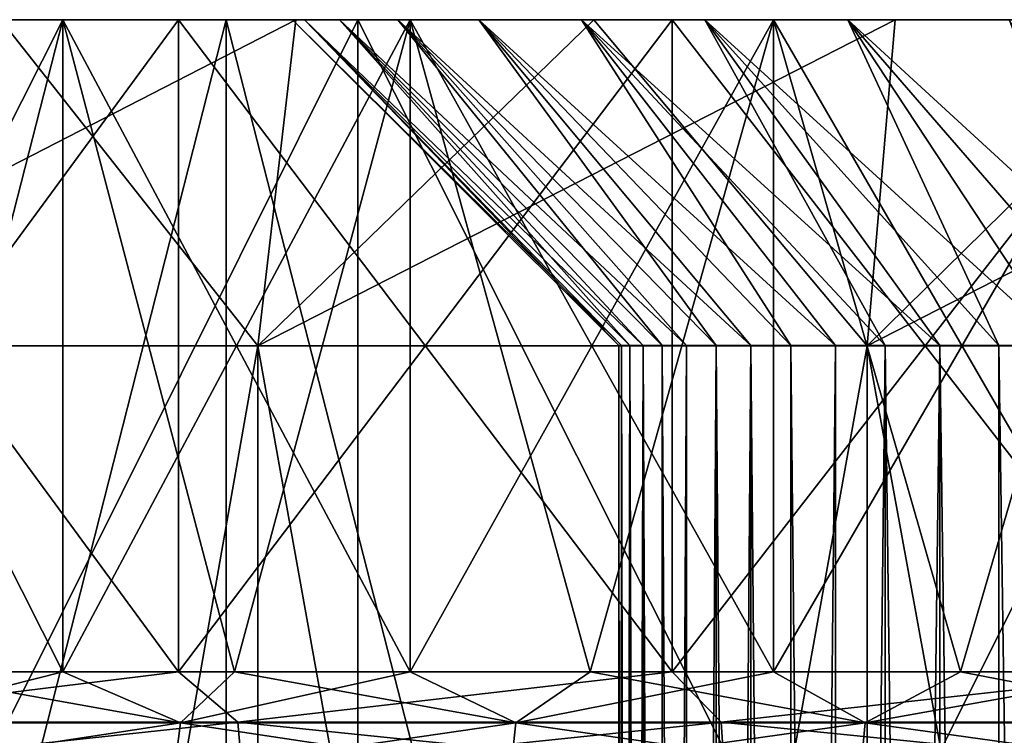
# Model space of a CAD drawing. Header units: metres. Extents: x -30 to 30, y -76 to 64.
# Tile 468 of 541: x -4.17 to -2.66, y 63.4 to 64.5. Entities that reach past the tile are written whole.
import ezdxf

# ---------------------------------------------------------------- set-up
doc = ezdxf.new("R2010")
doc.units = ezdxf.units.M
doc.layers.add('solid_508511', color=7, linetype='CONTINUOUS')

msp = doc.modelspace()

# ---------------------------------------------------------------- linework, layer by layer
at = {"layer": 'solid_508511'}
for points in [[(-0.732072, 64.5, -27.490252), (-11.301833, 64.5, -27.789719), (-12.717457, 64.5, -27.171053)], [(-3.649901, 64.5, -27.25671), (-12.717457, 64.5, -27.171053), (-5.09545, 64.5, -27.023811)], [(-2.194193, 64.5, -27.412323), (-12.717457, 64.5, -27.171053), (-3.649901, 64.5, -27.25671)], [(-0.732072, 64.5, -27.490252), (-12.717457, 64.5, -27.171053), (-2.194193, 64.5, -27.412323)], [(-3.649901, 64.5, 27.25671), (-12.717457, 64.5, 27.171053), (-11.301833, 64.5, 27.789719)], [(-5.09545, 64.5, 27.023811), (-12.717457, 64.5, 27.171053), (-3.649901, 64.5, 27.25671)], [(-11.301833, 64.5, -27.789719), (11.301833, 64.5, -27.789719), (9.856193, 64.5, -28.334702)], [(-0.732072, 64.5, -27.490252), (11.301833, 64.5, -27.789719), (-11.301833, 64.5, -27.789719)], [(-11.301833, 64.5, -27.789719), (9.856193, 64.5, -28.334702), (-9.856193, 64.5, -28.334702)], [(11.301833, 64.5, 27.789719), (-11.301833, 64.5, 27.789719), (-9.856193, 64.5, 28.334702)], [(0.732072, 64.5, 27.490252), (-11.301833, 64.5, 27.789719), (11.301833, 64.5, 27.789719)], [(-0.732072, 64.5, 27.490252), (-11.301833, 64.5, 27.789719), (0.732072, 64.5, 27.490252)], [(-2.194193, 64.5, 27.412323), (-11.301833, 64.5, 27.789719), (-0.732072, 64.5, 27.490252)], [(-3.649901, 64.5, 27.25671), (-11.301833, 64.5, 27.789719), (-2.194193, 64.5, 27.412323)], [(-9.856193, 64.5, -28.334702), (9.856193, 64.5, -28.334702), (8.384591, 64.5, -28.804489)], [(-9.856193, 64.5, -28.334702), (8.384591, 64.5, -28.804489), (-8.384591, 64.5, -28.804489)], [(9.856193, 64.5, 28.334702), (-9.856193, 64.5, 28.334702), (-8.384591, 64.5, 28.804489)], [(11.301833, 64.5, 27.789719), (-9.856193, 64.5, 28.334702), (9.856193, 64.5, 28.334702)], [(-8.384591, 64.5, -28.804489), (8.384591, 64.5, -28.804489), (6.890593, 64.5, -29.197941)], [(-8.384591, 64.5, -28.804489), (6.890593, 64.5, -29.197941), (-6.890593, 64.5, -29.197941)], [(8.384591, 64.5, 28.804489), (-8.384591, 64.5, 28.804489), (-6.890593, 64.5, 29.197941)], [(9.856193, 64.5, 28.334702), (-8.384591, 64.5, 28.804489), (8.384591, 64.5, 28.804489)], [(-6.890593, 64.5, -29.197941), (6.890593, 64.5, -29.197941), (5.378482, 64.5, -29.513924)], [(-6.890593, 64.5, -29.197941), (5.378482, 64.5, -29.513924), (-5.378482, 64.5, -29.513924)], [(6.890593, 64.5, 29.197941), (-6.890593, 64.5, 29.197941), (-5.378482, 64.5, 29.513924)], [(8.384591, 64.5, 28.804489), (-6.890593, 64.5, 29.197941), (6.890593, 64.5, 29.197941)], [(-5.378482, 64.5, -29.513924), (5.378482, 64.5, -29.513924), (3.851947, 64.5, -29.75168)], [(-5.378482, 64.5, -29.513924), (3.851947, 64.5, -29.75168), (-3.851947, 64.5, -29.75168)], [(-5.378417, 58.5, -29.513939), (-5.378482, 64.5, -29.513924), (-3.851947, 64.5, -29.75168)], [(5.378482, 64.5, 29.513924), (-5.378482, 64.5, 29.513924), (-3.851947, 64.5, 29.75168)], [(-3.851946, 58.5, 29.75168), (-3.851947, 64.5, 29.75168), (-5.378482, 64.5, 29.513924)], [(6.890593, 64.5, 29.197941), (-5.378482, 64.5, 29.513924), (5.378482, 64.5, 29.513924)], [(-5.378417, 58.5, 29.513939), (-3.851946, 58.5, 29.75168), (-5.378482, 64.5, 29.513924)], [(-3.851946, 58.5, -29.75168), (-5.378417, 58.5, -29.513939), (-3.851947, 64.5, -29.75168)], [(-3.649952, 61.599998, -27.256702), (-3.649901, 64.5, -27.25671), (-5.09545, 64.5, -27.023811)], [(-5.09544, 61.599998, -27.023813), (-3.649952, 61.599998, -27.256702), (-5.09545, 64.5, -27.023811)], [(-5.09544, 61.599998, 27.023813), (-5.09545, 64.5, 27.023811), (-3.649901, 64.5, 27.25671)], [(-3.649952, 61.599998, 27.256702), (-5.09544, 61.599998, 27.023813), (-3.649901, 64.5, 27.25671)], [(-3.803249, 64, 12.953197), (-4.19728, 64.5, 12.30377), (-4.717699, 64, 12.648847)], [(-4.717698, 64, -12.648847), (-4.197279, 64.5, -12.303771), (-3.745151, 64.5, -12.448853)], [(-4.717698, 64, -12.648847), (-3.745151, 64.5, -12.448853), (-3.803248, 64, -12.953197)], [(-4.65906, 63.5, -9.409738), (-3.925081, 63.5, -9.738775), (-4.659023, 64.5, -9.409759)], [(-4.65906, 63.5, 9.409738), (-4.659023, 64.5, 9.409759), (-3.925079, 64.5, 9.738774)], [(-3.925081, 63.5, 9.738775), (-4.65906, 63.5, 9.409738), (-3.925079, 64.5, 9.738774)], [(-3.925079, 64.5, 9.738774), (-4.659023, 64.5, 9.409759), (-4.19728, 64.5, 12.30377)], [(-4.659023, 64.5, -9.409759), (-3.925079, 64.5, -9.738774), (-4.643946, 64.5, -12.142231)], [(-3.925081, 63.5, -9.738775), (-3.925079, 64.5, -9.738774), (-4.659023, 64.5, -9.409759)], [(-3.925079, 64.5, -9.738774), (-4.197279, 64.5, -12.303771), (-4.643946, 64.5, -12.142231)], [(-4.102125, 64.5, 6.278739), (-4.102125, 64.5, -6.278739), (-4.60661, 64.5, -5.918545)], [(-4.606595, 63.5, -5.918554), (-4.60661, 64.5, -5.918545), (-4.102125, 64.5, -6.278739)], [(-4.102125, 64.5, 6.278739), (-4.60661, 64.5, -5.918545), (-4.60661, 64.5, 5.918545)], [(-4.102111, 63.5, 6.278749), (-4.102125, 64.5, 6.278739), (-4.60661, 64.5, 5.918545)], [(-4.358076, 63.5, 6.103866), (-4.102111, 63.5, 6.278749), (-4.60661, 64.5, 5.918545)], [(-4.358076, 63.5, -6.103866), (-4.606595, 63.5, -5.918554), (-4.102125, 64.5, -6.278739)], [(-4.102111, 63.5, -6.278749), (-4.358076, 63.5, -6.103866), (-4.102125, 64.5, -6.278739)], [(-3.925079, 64.5, 9.738774), (-4.19728, 64.5, 12.30377), (-3.745152, 64.5, 12.448852)], [(-3.803249, 64, 12.953197), (-3.745152, 64.5, 12.448852), (-4.19728, 64.5, 12.30377)], [(-3.925079, 64.5, -9.738774), (-3.745151, 64.5, -12.448853), (-4.197279, 64.5, -12.303771)], [(-4.102125, 64.5, -6.278739), (-3.749969, 64.5, -0.000002), (-3.731912, 64.5, -0.36757)], [(-3.569603, 64.5, 6.596057), (-3.749969, 64.5, -0.000002), (-4.102125, 64.5, -6.278739)], [(-4.102125, 64.5, -6.278739), (-3.731912, 64.5, -0.36757), (-3.6779, 64.5, -0.731646)], [(-4.102125, 64.5, -6.278739), (-3.6779, 64.5, -0.731646), (-3.588498, 64.5, -1.088552)], [(-4.102125, 64.5, -6.278739), (-3.588498, 64.5, -1.088552), (-3.569603, 64.5, -6.596057)], [(-4.102111, 63.5, -6.278749), (-4.102125, 64.5, -6.278739), (-3.569603, 64.5, -6.596057)], [(-3.569603, 64.5, 6.596057), (-4.102125, 64.5, -6.278739), (-4.102125, 64.5, 6.278739)], [(-3.569605, 63.5, 6.596054), (-3.569603, 64.5, 6.596057), (-4.102125, 64.5, 6.278739)], [(-3.839137, 63.5, 6.442905), (-3.569605, 63.5, 6.596054), (-4.102125, 64.5, 6.278739)], [(-4.102111, 63.5, 6.278749), (-3.839137, 63.5, 6.442905), (-4.102125, 64.5, 6.278739)], [(-3.839137, 63.5, -6.442905), (-4.102111, 63.5, -6.278749), (-3.569603, 64.5, -6.596057)], [(-3.925081, 63.5, -9.738775), (-3.168067, 63.5, -10.010662), (-3.925079, 64.5, -9.738774)], [(-3.925081, 63.5, 9.738775), (-3.925079, 64.5, 9.738774), (-3.168017, 64.5, 10.010679)], [(-3.168067, 63.5, 10.010662), (-3.925081, 63.5, 9.738775), (-3.168017, 64.5, 10.010679)], [(-3.925079, 64.5, 9.738774), (-3.745152, 64.5, 12.448852), (-3.288194, 64.5, 12.577274)], [(-3.168017, 64.5, 10.010679), (-3.925079, 64.5, 9.738774), (-3.288194, 64.5, 12.577274)], [(-3.925079, 64.5, -9.738774), (-3.168017, 64.5, -10.010679), (-3.745151, 64.5, -12.448853)], [(-3.168067, 63.5, -10.010662), (-3.168017, 64.5, -10.010679), (-3.925079, 64.5, -9.738774)], [(-3.851947, 64.5, -29.75168), (3.851947, 64.5, -29.75168), (2.315176, 64.5, -29.910528)], [(-3.851947, 64.5, -29.75168), (2.315176, 64.5, -29.910528), (-2.315176, 64.5, -29.910528)], [(-3.851946, 58.5, -29.75168), (-3.851947, 64.5, -29.75168), (-2.315176, 64.5, -29.910528)], [(3.851947, 64.5, 29.75168), (-3.851947, 64.5, 29.75168), (-2.315176, 64.5, 29.910528)], [(-2.315261, 58.5, 29.910526), (-2.315176, 64.5, 29.910528), (-3.851947, 64.5, 29.75168)], [(5.378482, 64.5, 29.513924), (-3.851947, 64.5, 29.75168), (3.851947, 64.5, 29.75168)], [(-3.851946, 58.5, 29.75168), (-2.315261, 58.5, 29.910526), (-3.851947, 64.5, 29.75168)], [(-2.315261, 58.5, -29.910526), (-3.851946, 58.5, -29.75168), (-2.315176, 64.5, -29.910528)], [(-3.569605, 63.5, -6.596054), (-3.839137, 63.5, -6.442905), (-3.569603, 64.5, -6.596057)], [(-3.803249, 64, 12.953197), (-3.288194, 64.5, 12.577274), (-3.745152, 64.5, 12.448852)], [(-2.869565, 64, 13.191497), (-3.288194, 64.5, 12.577274), (-3.803249, 64, 12.953197)], [(-3.803248, 64, -12.953197), (-3.745151, 64.5, -12.448853), (-3.288193, 64.5, -12.577274)], [(-3.803248, 64, -12.953197), (-3.288193, 64.5, -12.577274), (-2.826529, 64.5, -12.688998)], [(-3.803248, 64, -12.953197), (-2.826529, 64.5, -12.688998), (-2.869564, 64, -13.191498)], [(-3.749969, 64.5, -0.000002), (-3.25, 64.000031, -0.000001), (-3.245825, 64.000031, -0.164678)], [(-3.749969, 64.5, -0.000002), (-3.731913, 64.5, 0.367564), (-3.25, 64.000031, -0.000001)], [(-3.731912, 64.5, -0.36757), (-3.749969, 64.5, -0.000002), (-3.245825, 64.000031, -0.164678)], [(-3.569603, 64.5, 6.596057), (-3.731913, 64.5, 0.367564), (-3.749969, 64.5, -0.000002)], [(-3.168017, 64.5, -10.010679), (-3.288193, 64.5, -12.577274), (-3.745151, 64.5, -12.448853)], [(-3.731913, 64.5, 0.367564), (-3.233324, 64.000031, 0.328806), (-3.245825, 64.000031, 0.164674)], [(-3.731913, 64.5, 0.367564), (-3.677901, 64.5, 0.731641), (-3.233324, 64.000031, 0.328806)], [(-3.731913, 64.5, 0.367564), (-3.245825, 64.000031, 0.164674), (-3.25, 64.000031, -0.000001)], [(-3.569603, 64.5, 6.596057), (-3.677901, 64.5, 0.731641), (-3.731913, 64.5, 0.367564)], [(-3.731912, 64.5, -0.36757), (-3.245825, 64.000031, -0.164678), (-3.233324, 64.000031, -0.328811)], [(-3.731912, 64.5, -0.36757), (-3.233324, 64.000031, -0.328811), (-3.212532, 64.000031, -0.492076)], [(-3.6779, 64.5, -0.731646), (-3.731912, 64.5, -0.36757), (-3.212532, 64.000031, -0.492076)], [(-3.677901, 64.5, 0.731641), (-3.183461, 64.000031, 0.654274), (-3.212532, 64.000031, 0.492073)], [(-3.677901, 64.5, 0.731641), (-3.5885, 64.5, 1.088545), (-3.183461, 64.000031, 0.654274)], [(-3.677901, 64.5, 0.731641), (-3.212532, 64.000031, 0.492073), (-3.233324, 64.000031, 0.328806)], [(-3.569603, 64.5, 6.596057), (-3.5885, 64.5, 1.088545), (-3.677901, 64.5, 0.731641)], [(-3.6779, 64.5, -0.731646), (-3.212532, 64.000031, -0.492076), (-3.183461, 64.000031, -0.654276)], [(-3.6779, 64.5, -0.731646), (-3.183461, 64.000031, -0.654276), (-3.146243, 64.000031, -0.81465)], [(-3.588498, 64.5, -1.088552), (-3.6779, 64.5, -0.731646), (-3.146243, 64.000031, -0.81465)], [(-3.649952, 61.599998, -27.256702), (-2.194118, 61.599998, -27.412331), (-3.649901, 64.5, -27.25671)], [(-3.649952, 61.599998, 27.256702), (-3.649901, 64.5, 27.25671), (-2.194193, 64.5, 27.412323)], [(-2.194118, 61.599998, 27.412331), (-3.649952, 61.599998, 27.256702), (-2.194193, 64.5, 27.412323)], [(-2.194118, 61.599998, -27.412331), (-2.194193, 64.5, -27.412323), (-3.649901, 64.5, -27.25671)], [(-3.5885, 64.5, 1.088545), (-3.100961, 64.000031, 0.972902), (-3.146244, 64.000031, 0.814646)], [(-3.5885, 64.5, 1.088545), (-3.464481, 64.5, 1.435134), (-3.100961, 64.000031, 0.972902)], [(-3.5885, 64.5, 1.088545), (-3.146244, 64.000031, 0.814646), (-3.183461, 64.000031, 0.654274)], [(-3.569603, 64.5, 6.596057), (-3.464481, 64.5, 1.435134), (-3.5885, 64.5, 1.088545)], [(-3.588498, 64.5, -1.088552), (-3.146243, 64.000031, -0.81465), (-3.10096, 64.000031, -0.972906)], [(-3.588498, 64.5, -1.088552), (-3.10096, 64.000031, -0.972906), (-3.047701, 64.000031, -1.128723)], [(-3.464479, 64.5, -1.435139), (-3.588498, 64.5, -1.088552), (-3.047701, 64.000031, -1.128723)], [(-3.569603, 64.5, -6.596057), (-3.588498, 64.5, -1.088552), (-3.464479, 64.5, -1.435139)], [(-3.569605, 63.5, -6.596054), (-3.569603, 64.5, -6.596057), (-3.012689, 64.5, -6.868311)], [(-3.293974, 63.5, -6.737933), (-3.569605, 63.5, -6.596054), (-3.012689, 64.5, -6.868311)], [(-3.569605, 63.5, 6.596054), (-3.293974, 63.5, 6.737933), (-3.569603, 64.5, 6.596057)], [(-3.012689, 64.5, 6.868311), (-3.464481, 64.5, 1.435134), (-3.569603, 64.5, 6.596057)], [(-3.569603, 64.5, -6.596057), (-3.464479, 64.5, -1.435139), (-3.307208, 64.5, -1.767663)], [(-3.569603, 64.5, -6.596057), (-3.307208, 64.5, -1.767663), (-3.117928, 64.5, -2.083448)], [(-3.569603, 64.5, -6.596057), (-3.117928, 64.5, -2.083448), (-3.012689, 64.5, -6.868311)], [(-3.012715, 63.5, 6.8683), (-3.012689, 64.5, 6.868311), (-3.569603, 64.5, 6.596057)], [(-3.293974, 63.5, 6.737933), (-3.012715, 63.5, 6.8683), (-3.569603, 64.5, 6.596057)], [(-3.464481, 64.5, 1.435134), (-2.986584, 64.000031, 1.281723), (-3.047702, 64.000031, 1.128721)], [(-3.464481, 64.5, 1.435134), (-3.30721, 64.5, 1.767658), (-2.986584, 64.000031, 1.281723)], [(-3.464481, 64.5, 1.435134), (-3.047702, 64.000031, 1.128721), (-3.100961, 64.000031, 0.972902)], [(-3.012689, 64.5, 6.868311), (-3.30721, 64.5, 1.767658), (-3.464481, 64.5, 1.435134)], [(-3.464479, 64.5, -1.435139), (-3.047701, 64.000031, -1.128723), (-2.986583, 64.000031, -1.281726)], [(-3.464479, 64.5, -1.435139), (-2.986583, 64.000031, -1.281726), (-2.917847, 64.000031, -1.431317)], [(-3.307208, 64.5, -1.767663), (-3.464479, 64.5, -1.435139), (-2.917847, 64.000031, -1.431317)], [(-3.30721, 64.5, 1.767658), (-2.84166, 64.000031, 1.57717), (-2.917849, 64.000031, 1.431314)], [(-3.30721, 64.5, 1.767658), (-3.117931, 64.5, 2.083444), (-2.84166, 64.000031, 1.57717)], [(-3.30721, 64.5, 1.767658), (-2.917849, 64.000031, 1.431314), (-2.986584, 64.000031, 1.281723)], [(-3.012689, 64.5, 6.868311), (-3.117931, 64.5, 2.083444), (-3.30721, 64.5, 1.767658)], [(-3.307208, 64.5, -1.767663), (-2.917847, 64.000031, -1.431317), (-2.841659, 64.000031, -1.577173)], [(-3.307208, 64.5, -1.767663), (-2.841659, 64.000031, -1.577173), (-2.758078, 64.000031, -1.719158)], [(-3.117928, 64.5, -2.083448), (-3.307208, 64.5, -1.767663), (-2.758078, 64.000031, -1.719158)], [(-3.012715, 63.5, -6.8683), (-3.293974, 63.5, -6.737933), (-3.012689, 64.5, -6.868311)], [(-3.168017, 64.5, 10.010679), (-3.288194, 64.5, 12.577274), (-2.82653, 64.5, 12.688998)], [(-2.869565, 64, 13.191497), (-2.82653, 64.5, 12.688998), (-3.288194, 64.5, 12.577274)], [(-3.168017, 64.5, -10.010679), (-2.826529, 64.5, -12.688998), (-3.288193, 64.5, -12.577274)], [(-3.168067, 63.5, -10.010662), (-2.392463, 63.5, -10.223802), (-3.168017, 64.5, -10.010679)], [(-3.168067, 63.5, 10.010662), (-3.168017, 64.5, 10.010679), (-2.392451, 64.5, 10.223801)], [(-2.392463, 63.5, 10.223802), (-3.168067, 63.5, 10.010662), (-2.392451, 64.5, 10.223801)], [(-2.392451, 64.5, 10.223801), (-3.168017, 64.5, 10.010679), (-2.82653, 64.5, 12.688998)], [(-3.168017, 64.5, -10.010679), (-2.392451, 64.5, -10.223801), (-2.826529, 64.5, -12.688998)], [(-2.392463, 63.5, -10.223802), (-2.392451, 64.5, -10.223801), (-3.168017, 64.5, -10.010679)], [(-3.117931, 64.5, 2.083444), (-2.667452, 64.000031, 1.856664), (-2.75808, 64.000031, 1.719156)], [(-3.117931, 64.5, 2.083444), (-2.898824, 64.5, 2.378882), (-2.667452, 64.000031, 1.856664)], [(-3.117931, 64.5, 2.083444), (-2.75808, 64.000031, 1.719156), (-2.84166, 64.000031, 1.57717)], [(-3.012689, 64.5, 6.868311), (-2.898824, 64.5, 2.378882), (-3.117931, 64.5, 2.083444)], [(-3.117928, 64.5, -2.083448), (-2.758078, 64.000031, -1.719158), (-2.66745, 64.000031, -1.856667)], [(-3.117928, 64.5, -2.083448), (-2.66745, 64.000031, -1.856667), (-2.570009, 64.000031, -1.989361)], [(-2.89882, 64.5, -2.378886), (-3.117928, 64.5, -2.083448), (-2.570009, 64.000031, -1.989361)], [(-3.012689, 64.5, -6.868311), (-3.117928, 64.5, -2.083448), (-2.89882, 64.5, -2.378886)], [(-3.012715, 63.5, -6.8683), (-3.012689, 64.5, -6.868311), (-2.435226, 64.5, -7.093638)], [(-2.726309, 63.5, -6.986933), (-3.012715, 63.5, -6.8683), (-2.435226, 64.5, -7.093638)], [(-3.012715, 63.5, 6.8683), (-2.726309, 63.5, 6.986933), (-3.012689, 64.5, 6.868311)], [(-2.435226, 64.5, 7.093638), (-2.898824, 64.5, 2.378882), (-3.012689, 64.5, 6.868311)], [(-3.012689, 64.5, -6.868311), (-2.89882, 64.5, -2.378886), (-2.651567, 64.5, -2.651685)], [(-3.012689, 64.5, -6.868311), (-2.651567, 64.5, -2.651685), (-2.435226, 64.5, -7.093638)], [(-2.435246, 63.5, 7.093629), (-2.435226, 64.5, 7.093638), (-3.012689, 64.5, 6.868311)], [(-2.726309, 63.5, 6.986933), (-2.435246, 63.5, 7.093629), (-3.012689, 64.5, 6.868311)], [(-2.898824, 64.5, 2.378882), (-2.465993, 64.000031, 2.116926), (-2.570012, 64.000031, 1.989357)], [(-2.898824, 64.5, 2.378882), (-2.651572, 64.5, 2.651681), (-2.465993, 64.000031, 2.116926)], [(-2.898824, 64.5, 2.378882), (-2.570012, 64.000031, 1.989357), (-2.667452, 64.000031, 1.856664)], [(-2.435226, 64.5, 7.093638), (-2.651572, 64.5, 2.651681), (-2.898824, 64.5, 2.378882)], [(-2.89882, 64.5, -2.378886), (-2.570009, 64.000031, -1.989361), (-2.465991, 64.000031, -2.116929)], [(-2.89882, 64.5, -2.378886), (-2.465991, 64.000031, -2.116929), (-2.355534, 64.000031, -2.239187)], [(-2.651567, 64.5, -2.651685), (-2.89882, 64.5, -2.378886), (-2.355534, 64.000031, -2.239187)], [(-2.869565, 64, 13.191497), (-2.361142, 64.5, 12.783778), (-2.82653, 64.5, 12.688998)], [(-1.921128, 64, 13.362607), (-2.361142, 64.5, 12.783778), (-2.869565, 64, 13.191497)], [(-2.869564, 64, -13.191498), (-2.826529, 64.5, -12.688998), (-2.361142, 64.5, -12.783778)], [(-2.869564, 64, -13.191498), (-2.361142, 64.5, -12.783778), (-1.892699, 64.5, -12.861483)], [(-2.869564, 64, -13.191498), (-1.892699, 64.5, -12.861483), (-1.921128, 64, -13.362607)], [(-2.392451, 64.5, 10.223801), (-2.82653, 64.5, 12.688998), (-2.361142, 64.5, 12.783778)], [(-2.392451, 64.5, -10.223801), (-2.361142, 64.5, -12.783778), (-2.826529, 64.5, -12.688998)], [(-2.435246, 63.5, -7.093629), (-2.726309, 63.5, -6.986933), (-2.435226, 64.5, -7.093638)], [(-3.803248, 58.799999, 12.953197), (-3.803249, 64, 12.953197), (-4.717699, 64, 12.648847)], [(-4.717698, 58.799999, 12.648847), (-3.803248, 58.799999, 12.953197), (-4.717699, 64, 12.648847)], [(-4.717698, 58.799999, -12.648847), (-4.717698, 64, -12.648847), (-3.803248, 64, -12.953197)], [(-3.803248, 58.799999, -12.953197), (-4.717698, 58.799999, -12.648847), (-3.803248, 64, -12.953197)], [(-2.869564, 58.799999, 13.191498), (-2.869565, 64, 13.191497), (-3.803249, 64, 12.953197)], [(-3.803248, 58.799999, 12.953197), (-2.869564, 58.799999, 13.191498), (-3.803249, 64, 12.953197)], [(-3.803248, 58.799999, -12.953197), (-3.803248, 64, -12.953197), (-2.869564, 64, -13.191498)], [(-2.869564, 58.799999, -13.191497), (-3.803248, 58.799999, -12.953197), (-2.869564, 64, -13.191498)], [(-3.245825, 64.000031, 0.164674), (-3.245823, 57.25, 0.164715), (-3.25, 57.25)], [(-3.25, 64.000031, -0.000001), (-3.25, 57.25), (-3.245823, 57.25, -0.164715)], [(-3.25, 64.000031, -0.000001), (-3.245825, 64.000031, 0.164674), (-3.25, 57.25)], [(-3.245825, 64.000031, -0.164678), (-3.25, 64.000031, -0.000001), (-3.245823, 57.25, -0.164715)], [(-3.245825, 64.000031, 0.164674), (-3.233324, 64.000031, 0.328806), (-3.245823, 57.25, 0.164715)], [(-3.245825, 64.000031, -0.164678), (-3.245823, 57.25, -0.164715), (-3.233323, 57.25, -0.328819)], [(-3.233324, 64.000031, -0.328811), (-3.245825, 64.000031, -0.164678), (-3.233323, 57.25, -0.328819)], [(-3.233324, 64.000031, 0.328806), (-3.233323, 57.25, 0.328819), (-3.245823, 57.25, 0.164715)], [(-3.233324, 64.000031, 0.328806), (-3.212532, 64.000031, 0.492073), (-3.233323, 57.25, 0.328819)], [(-3.233324, 64.000031, -0.328811), (-3.233323, 57.25, -0.328819), (-3.21254, 57.25, -0.492023)], [(-3.212532, 64.000031, -0.492076), (-3.233324, 64.000031, -0.328811), (-3.21254, 57.25, -0.492023)], [(-3.212532, 64.000031, 0.492073), (-3.21254, 57.25, 0.492023), (-3.233323, 57.25, 0.328819)], [(-3.212532, 64.000031, 0.492073), (-3.183474, 57.25, 0.654211), (-3.21254, 57.25, 0.492023)], [(-3.212532, 64.000031, -0.492076), (-3.21254, 57.25, -0.492023), (-3.183474, 57.25, -0.654211)], [(-3.212532, 64.000031, 0.492073), (-3.183461, 64.000031, 0.654274), (-3.183474, 57.25, 0.654211)], [(-3.183461, 64.000031, -0.654276), (-3.212532, 64.000031, -0.492076), (-3.183474, 57.25, -0.654211)], [(-3.146244, 64.000031, 0.814646), (-3.146228, 57.25, 0.814707), (-3.183474, 57.25, 0.654211)], [(-3.183461, 64.000031, 0.654274), (-3.146244, 64.000031, 0.814646), (-3.183474, 57.25, 0.654211)], [(-3.183461, 64.000031, -0.654276), (-3.183474, 57.25, -0.654211), (-3.146228, 57.25, -0.814707)], [(-3.146243, 64.000031, -0.81465), (-3.183461, 64.000031, -0.654276), (-3.146228, 57.25, -0.814707)], [(-3.146244, 64.000031, 0.814646), (-3.100961, 64.000031, 0.972902), (-3.146228, 57.25, 0.814707)], [(-3.10096, 64.000031, -0.972906), (-3.146243, 64.000031, -0.81465), (-3.146228, 57.25, -0.814707)], [(-3.100961, 64.000031, 0.972902), (-3.100934, 57.25, 0.972989), (-3.146228, 57.25, 0.814707)], [(-3.10096, 64.000031, -0.972906), (-3.146228, 57.25, -0.814707), (-3.100934, 57.25, -0.972989)], [(-3.100961, 64.000031, 0.972902), (-3.047702, 64.000031, 1.128721), (-3.100934, 57.25, 0.972989)], [(-3.10096, 64.000031, -0.972906), (-3.100934, 57.25, -0.972989), (-3.047735, 57.25, -1.128632)], [(-3.047701, 64.000031, -1.128723), (-3.10096, 64.000031, -0.972906), (-3.047735, 57.25, -1.128632)], [(-3.047702, 64.000031, 1.128721), (-3.047735, 57.25, 1.128632), (-3.100934, 57.25, 0.972989)], [(-3.047702, 64.000031, 1.128721), (-2.986624, 57.25, 1.281632), (-3.047735, 57.25, 1.128632)], [(-3.047701, 64.000031, -1.128723), (-3.047735, 57.25, -1.128632), (-2.986624, 57.25, -1.281632)], [(-3.047702, 64.000031, 1.128721), (-2.986584, 64.000031, 1.281723), (-2.986624, 57.25, 1.281632)], [(-2.986583, 64.000031, -1.281726), (-3.047701, 64.000031, -1.128723), (-2.986624, 57.25, -1.281632)], [(-2.917849, 64.000031, 1.431314), (-2.917832, 57.25, 1.431347), (-2.986624, 57.25, 1.281632)], [(-2.986584, 64.000031, 1.281723), (-2.917849, 64.000031, 1.431314), (-2.986624, 57.25, 1.281632)], [(-2.986583, 64.000031, -1.281726), (-2.986624, 57.25, -1.281632), (-2.917832, 57.25, -1.431347)], [(-2.917847, 64.000031, -1.431317), (-2.986583, 64.000031, -1.281726), (-2.917832, 57.25, -1.431347)], [(-2.917849, 64.000031, 1.431314), (-2.84166, 64.000031, 1.57717), (-2.917832, 57.25, 1.431347)], [(-2.841659, 64.000031, -1.577173), (-2.917847, 64.000031, -1.431317), (-2.917832, 57.25, -1.431347)], [(-2.84166, 64.000031, 1.57717), (-2.841585, 57.25, 1.577306), (-2.917832, 57.25, 1.431347)], [(-2.841659, 64.000031, -1.577173), (-2.917832, 57.25, -1.431347), (-2.841585, 57.25, -1.577306)], [(-1.921128, 58.799999, 13.362607), (-1.921128, 64, 13.362607), (-2.869565, 64, 13.191497)], [(-2.869564, 58.799999, 13.191498), (-1.921128, 58.799999, 13.362607), (-2.869565, 64, 13.191497)], [(-2.869564, 58.799999, -13.191497), (-2.869564, 64, -13.191498), (-1.921128, 64, -13.362607)], [(-1.921128, 58.799999, -13.362607), (-2.869564, 58.799999, -13.191497), (-1.921128, 64, -13.362607)], [(-2.84166, 64.000031, 1.57717), (-2.75808, 64.000031, 1.719156), (-2.841585, 57.25, 1.577306)], [(-2.841659, 64.000031, -1.577173), (-2.841585, 57.25, -1.577306), (-2.758145, 57.25, -1.719051)], [(-2.758078, 64.000031, -1.719158), (-2.841659, 64.000031, -1.577173), (-2.758145, 57.25, -1.719051)], [(-2.75808, 64.000031, 1.719156), (-2.758145, 57.25, 1.719051), (-2.841585, 57.25, 1.577306)], [(-2.75808, 64.000031, 1.719156), (-2.667511, 57.25, 1.85658), (-2.758145, 57.25, 1.719051)], [(-2.758078, 64.000031, -1.719158), (-2.758145, 57.25, -1.719051), (-2.667511, 57.25, -1.85658)], [(-2.75808, 64.000031, 1.719156), (-2.667452, 64.000031, 1.856664), (-2.667511, 57.25, 1.85658)], [(-2.66745, 64.000031, -1.856667), (-2.758078, 64.000031, -1.719158), (-2.667511, 57.25, -1.85658)], [(-2.570012, 64.000031, 1.989357), (-2.569982, 57.25, 1.989395), (-2.667511, 57.25, 1.85658)], [(-2.667452, 64.000031, 1.856664), (-2.570012, 64.000031, 1.989357), (-2.667511, 57.25, 1.85658)], [(-2.66745, 64.000031, -1.856667), (-2.667511, 57.25, -1.85658), (-2.569982, 57.25, -1.989395)], [(-2.570009, 64.000031, -1.989361), (-2.66745, 64.000031, -1.856667), (-2.569982, 57.25, -1.989395)], [(-4.553151, 63.422405, -9.454715), (-3.925081, 63.5, -9.738775), (-4.65906, 63.5, -9.409738)], [(-4.553151, 63.422405, 9.454715), (-4.65906, 63.5, 9.409738), (-3.925081, 63.5, 9.738775)], [(-4.553151, 63.422405, -9.454715), (-3.833868, 63.422405, -9.768536), (-3.925081, 63.5, -9.738775)], [(-3.833868, 63.422405, 9.768536), (-4.553151, 63.422405, 9.454715), (-3.925081, 63.5, 9.738775)], [(-3.921956, 63.421783, 6.40005), (-4.358076, 63.5, 6.103866), (-4.412008, 63.421783, 6.072608)], [(-4.412008, 63.421783, -6.072608), (-4.358076, 63.5, -6.103866), (-4.102111, 63.5, -6.278749)], [(-4.412008, 63.421783, -6.072608), (-4.102111, 63.5, -6.278749), (-3.921956, 63.421783, -6.40005)], [(-3.921956, 63.421783, 6.40005), (-4.102111, 63.5, 6.278749), (-4.358076, 63.5, 6.103866)], [(-3.921956, 63.421783, 6.40005), (-3.839137, 63.5, 6.442905), (-4.102111, 63.5, 6.278749)], [(-3.921956, 63.421783, -6.40005), (-4.102111, 63.5, -6.278749), (-3.839137, 63.5, -6.442905)], [(-3.833868, 63.422405, -9.768536), (-3.168067, 63.5, -10.010662), (-3.925081, 63.5, -9.738775)], [(-3.833868, 63.422405, 9.768536), (-3.925081, 63.5, 9.738775), (-3.168067, 63.5, 10.010662)], [(-3.407723, 63.421783, 6.688034), (-3.839137, 63.5, 6.442905), (-3.921956, 63.421783, 6.40005)], [(-3.921956, 63.421783, -6.40005), (-3.839137, 63.5, -6.442905), (-3.569605, 63.5, -6.596054)], [(-3.921956, 63.421783, -6.40005), (-3.569605, 63.5, -6.596054), (-3.407723, 63.421783, -6.688034)], [(-3.407723, 63.421783, 6.688034), (-3.569605, 63.5, 6.596054), (-3.839137, 63.5, 6.442905)], [(-3.833868, 63.422405, -9.768536), (-3.093144, 63.422405, -10.027725), (-3.168067, 63.5, -10.010662)], [(-3.093144, 63.422405, 10.027725), (-3.833868, 63.422405, 9.768536), (-3.168067, 63.5, 10.010662)], [(-3.407723, 63.421783, 6.688034), (-3.293974, 63.5, 6.737933), (-3.569605, 63.5, 6.596054)], [(-3.407723, 63.421783, -6.688034), (-3.569605, 63.5, -6.596054), (-3.293974, 63.5, -6.737933)], [(-2.872482, 63.421783, 6.934784), (-3.293974, 63.5, 6.737933), (-3.407723, 63.421783, 6.688034)], [(-3.407723, 63.421783, -6.688034), (-3.293974, 63.5, -6.737933), (-3.012715, 63.5, -6.8683)], [(-3.407723, 63.421783, -6.688034), (-3.012715, 63.5, -6.8683), (-2.872482, 63.421783, -6.934784)], [(-2.872482, 63.421783, 6.934784), (-3.012715, 63.5, 6.8683), (-3.293974, 63.5, 6.737933)], [(-3.093144, 63.422405, -10.027725), (-2.392463, 63.5, -10.223802), (-3.168067, 63.5, -10.010662)], [(-3.093144, 63.422405, 10.027725), (-3.168067, 63.5, 10.010662), (-2.392463, 63.5, 10.223802)], [(-3.093144, 63.422405, -10.027725), (-2.335122, 63.422405, -10.230837), (-2.392463, 63.5, -10.223802)], [(-2.335122, 63.422405, 10.230837), (-3.093144, 63.422405, 10.027725), (-2.392463, 63.5, 10.223802)], [(-2.872482, 63.421783, 6.934784), (-2.726309, 63.5, 6.986933), (-3.012715, 63.5, 6.8683)], [(-2.872482, 63.421783, -6.934784), (-3.012715, 63.5, -6.8683), (-2.726309, 63.5, -6.986933)], [(-2.31953, 63.421783, 7.138778), (-2.726309, 63.5, 6.986933), (-2.872482, 63.421783, 6.934784)], [(-2.872482, 63.421783, -6.934784), (-2.726309, 63.5, -6.986933), (-2.435246, 63.5, -7.093629)], [(-2.872482, 63.421783, -6.934784), (-2.435246, 63.5, -7.093629), (-2.31953, 63.421783, -7.138778)], [(-2.31953, 63.421783, 7.138778), (-2.435246, 63.5, 7.093629), (-2.726309, 63.5, 6.986933)], [(-3.827202, 63.346016, -9.751553), (-3.833868, 63.422405, -9.768536), (-4.553151, 63.422405, -9.454715)], [(-4.545235, 63.346016, -9.438277), (-3.827202, 63.346016, -9.751553), (-4.553151, 63.422405, -9.454715)], [(-4.545235, 63.346016, 9.438277), (-4.553151, 63.422405, 9.454715), (-3.833868, 63.422405, 9.768536)], [(-3.827202, 63.346016, 9.751553), (-4.545235, 63.346016, 9.438277), (-3.833868, 63.422405, 9.768536)], [(-3.921956, 63.421783, -6.40005), (-3.931538, 63.345417, -6.415688), (-4.422788, 63.345417, -6.087445)], [(-4.412008, 63.421783, -6.072608), (-3.921956, 63.421783, -6.40005), (-4.422788, 63.345417, -6.087445)], [(-4.412008, 63.421783, 6.072608), (-4.422788, 63.345417, 6.087445), (-3.931538, 63.345417, 6.415688)], [(-3.921956, 63.421783, 6.40005), (-4.412008, 63.421783, 6.072608), (-3.931538, 63.345417, 6.415688)], [(-3.407723, 63.421783, -6.688034), (-3.41605, 63.345417, -6.704375), (-3.931538, 63.345417, -6.415688)], [(-3.921956, 63.421783, -6.40005), (-3.407723, 63.421783, -6.688034), (-3.931538, 63.345417, -6.415688)], [(-3.921956, 63.421783, 6.40005), (-3.931538, 63.345417, 6.415688), (-3.41605, 63.345417, 6.704375)], [(-3.407723, 63.421783, 6.688034), (-3.921956, 63.421783, 6.40005), (-3.41605, 63.345417, 6.704375)], [(-3.087766, 63.346016, -10.010292), (-3.093144, 63.422405, -10.027725), (-3.833868, 63.422405, -9.768536)], [(-3.827202, 63.346016, -9.751553), (-3.087766, 63.346016, -10.010292), (-3.833868, 63.422405, -9.768536)], [(-3.827202, 63.346016, 9.751553), (-3.833868, 63.422405, 9.768536), (-3.093144, 63.422405, 10.027725)], [(-3.087766, 63.346016, 10.010292), (-3.827202, 63.346016, 9.751553), (-3.093144, 63.422405, 10.027725)], [(-2.872482, 63.421783, -6.934784), (-2.8795, 63.345417, -6.951728), (-3.41605, 63.345417, -6.704375)], [(-3.407723, 63.421783, -6.688034), (-2.872482, 63.421783, -6.934784), (-3.41605, 63.345417, -6.704375)], [(-3.407723, 63.421783, 6.688034), (-3.41605, 63.345417, 6.704375), (-2.8795, 63.345417, 6.951728)], [(-2.872482, 63.421783, 6.934784), (-3.407723, 63.421783, 6.688034), (-2.8795, 63.345417, 6.951728)], [(-2.331062, 63.346016, -10.21305), (-2.335122, 63.422405, -10.230837), (-3.093144, 63.422405, -10.027725)], [(-3.087766, 63.346016, -10.010292), (-2.331062, 63.346016, -10.21305), (-3.093144, 63.422405, -10.027725)], [(-3.087766, 63.346016, 10.010292), (-3.093144, 63.422405, 10.027725), (-2.335122, 63.422405, 10.230837)], [(-2.331062, 63.346016, 10.21305), (-3.087766, 63.346016, 10.010292), (-2.335122, 63.422405, 10.230837)], [(-2.31953, 63.421783, -7.138778), (-2.325197, 63.345417, -7.156221), (-2.8795, 63.345417, -6.951728)], [(-2.872482, 63.421783, -6.934784), (-2.31953, 63.421783, -7.138778), (-2.8795, 63.345417, -6.951728)], [(-2.872482, 63.421783, 6.934784), (-2.8795, 63.345417, 6.951728), (-2.325197, 63.345417, 7.156221)], [(-2.31953, 63.421783, 7.138778), (-2.872482, 63.421783, 6.934784), (-2.325197, 63.345417, 7.156221)]]:
    msp.add_3dface(points, dxfattribs=at)

doc.saveas('drawing.dxf')
